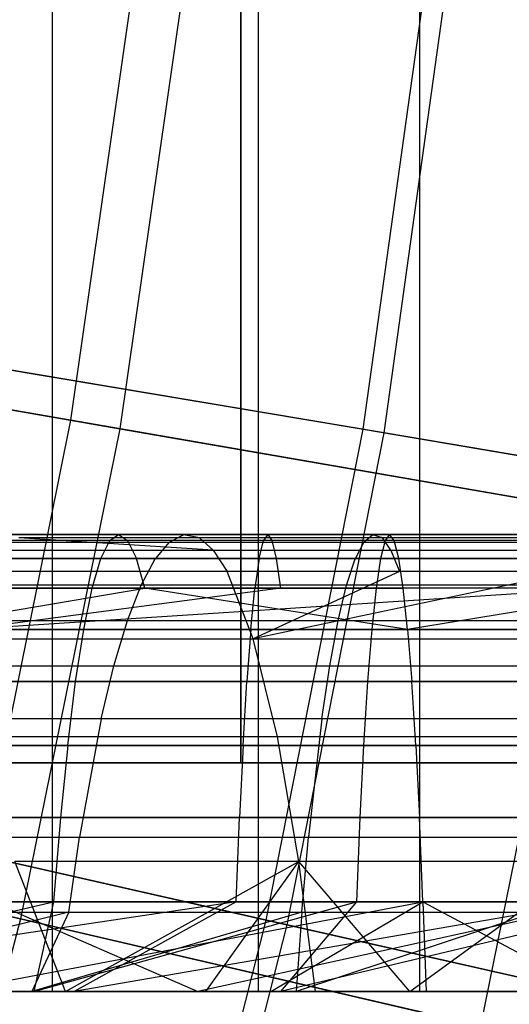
# Model space of a CAD drawing. Extents: x 0.1 to 12.1, y -6 to 6.
# Tile 278 of 334: x 9.793 to 10.008, y -0.906 to -0.475. Entities that reach past the tile are written whole.
import ezdxf

# ---------------------------------------------------------------- set-up
doc = ezdxf.new("R2010")
doc.units = 0
doc.header["$LTSCALE"] = 2.54
doc.layers.get('0').update_dxf_attribs({"linetype": 'CONTINUOUS'})

# ---------------------------------------------------------------- blocks, each defined once
blk = doc.blocks.new('DROPS_COLOR_B-11195_STL')
at = {"color": 0}
for p, q in [((9.8078, -0.9, 45.33241), (9.8078, 0.9, 45.33241)), ((9.8078, -0.9, 45.33241), (9.8078, 0.9, 45.33241)), ((9.8078, -0.9, 42.53669), (9.8078, 0.9, 42.53669)), ((9.8078, -0.9, 42.53669), (9.8078, 0.9, 42.53669)), ((9.89797, -0.9, 45.06148), (9.89797, 0.9, 45.06148)), ((9.89797, -0.9, 45.06148), (9.89797, 0.9, 45.06148)), ((9.89797, -0.9, 42.80762), (9.89797, 0.9, 42.80762)), ((9.89797, -0.9, 42.80762), (9.89797, 0.9, 42.80762)), ((9.96859, -0.9, 44.78481), (9.96859, 0.9, 44.78481)), ((9.96859, -0.9, 44.78481), (9.96859, 0.9, 44.78481)), ((9.96859, -0.9, 43.08429), (9.96859, 0.9, 43.08429)), ((9.96859, -0.9, 43.08429), (9.96859, 0.9, 43.08429)), ((9.89022, 0, 18.73367), (9.89022, -0.8, 18.73367)), ((9.89022, 0, 18.73367), (9.89022, -0.8, 18.73367)), ((9.89022, -0.8, 35.16154), (9.89022, 0, 35.16154)), ((9.89022, -0.8, 35.16154), (9.89022, 0, 35.16154)), ((9.84661, -0.43447, 3.44296), (9.81563, -0.64994, 3.44296)), ((9.84661, -0.43447, 3.44296), (9.81563, -0.64994, 3.44296)), ((9.8684, -0.43697, 11.92247), (9.83724, -0.65368, 11.92247)), ((9.8684, -0.43697, 11.92247), (9.83724, -0.65368, 11.92247)), ((9.81563, -0.64994, 3.44296), (9.578, -0.60881, 3.2233)), ((9.81563, -0.64994, 3.44296), (9.578, -0.60881, 3.2233)), ((9.60073, -0.61275, 12.14337), (9.83724, -0.65368, 11.92247)), ((9.60073, -0.61275, 12.14337), (9.83724, -0.65368, 11.92247)), ((9.81563, -0.64994, 3.44296), (9.7724, -0.86328, 3.44296)), ((9.81563, -0.64994, 3.44296), (9.7724, -0.86328, 3.44296)), ((10.04093, -0.68893, 3.67561), (9.81563, -0.64994, 3.44296)), ((10.04093, -0.68893, 3.67561), (9.81563, -0.64994, 3.44296)), ((9.83724, -0.65368, 11.92247), (9.79376, -0.86825, 11.92247)), ((9.83724, -0.65368, 11.92247), (9.79376, -0.86825, 11.92247)), ((9.83724, -0.65368, 11.92247), (10.06136, -0.69246, 11.68863)), ((9.83724, -0.65368, 11.92247), (10.06136, -0.69246, 11.68863)), ((10.04093, -0.68893, 3.67561), (9.99511, -0.91507, 3.67561)), ((10.04093, -0.68893, 3.67561), (9.99511, -0.91507, 3.67561)), ((9.8328, -0.70263, 56.03671), (9.71251, -0.70263, 56.02622)), ((9.8328, -0.70263, 56.03671), (9.71251, -0.70263, 56.02622)), ((9.8367, -0.70001, 55.98086), (9.7183, -0.70001, 55.97054)), ((9.8367, -0.70001, 55.98086), (9.7183, -0.70001, 55.97054)), ((9.84059, -0.70263, 55.92501), (9.7241, -0.70263, 55.91485)), ((9.84059, -0.70263, 55.92501), (9.7241, -0.70263, 55.91485)), ((9.90008, -0.70263, 57.84246), (9.75287, -0.70263, 57.83549)), ((9.90008, -0.70263, 57.84246), (9.75287, -0.70263, 57.83549)), ((9.75629, -0.70001, 57.77961), (9.90197, -0.70001, 57.7865)), ((9.75629, -0.70001, 57.77961), (9.90197, -0.70001, 57.7865)), ((9.90385, -0.70263, 57.73054), (9.75971, -0.70263, 57.72372)), ((9.90385, -0.70263, 57.73054), (9.75971, -0.70263, 57.72372)), ((9.86505, -0.70017, 54.18991), (9.78336, -0.70017, 54.17751)), ((9.86505, -0.70017, 54.18991), (9.78336, -0.70017, 54.17751)), ((9.87817, -0.70687, 54.0863), (9.79304, -0.70147, 54.12252)), ((9.87817, -0.70687, 54.0863), (9.79304, -0.70147, 54.12252)), ((9.87206, -0.70147, 54.13452), (9.79304, -0.70147, 54.12252)), ((9.87206, -0.70147, 54.13452), (9.79304, -0.70147, 54.12252)), ((9.82892, -0.7105, 56.09232), (9.8328, -0.70263, 56.03671)), ((9.82892, -0.7105, 56.09232), (9.8328, -0.70263, 56.03671)), ((9.8328, -0.70263, 56.03671), (9.8367, -0.70001, 55.98086)), ((9.8328, -0.70263, 56.03671), (9.8367, -0.70001, 55.98086)), ((9.95337, -0.70263, 56.04312), (9.8328, -0.70263, 56.03671)), ((9.95337, -0.70263, 56.04312), (9.8328, -0.70263, 56.03671)), ((9.95537, -0.70001, 55.98717), (9.8367, -0.70001, 55.98086)), ((9.95537, -0.70001, 55.98717), (9.8367, -0.70001, 55.98086)), ((9.8367, -0.70001, 55.98086), (9.84059, -0.70263, 55.92501)), ((9.8367, -0.70001, 55.98086), (9.84059, -0.70263, 55.92501)), ((9.95737, -0.70263, 55.93122), (9.84059, -0.70263, 55.92501)), ((9.84059, -0.70263, 55.92501), (9.84447, -0.7105, 55.8694)), ((9.95737, -0.70263, 55.93122), (9.84059, -0.70263, 55.92501)), ((9.84059, -0.70263, 55.92501), (9.84447, -0.7105, 55.8694)), ((9.85882, -0.70338, 54.23911), (9.86505, -0.70017, 54.18991)), ((9.85882, -0.70338, 54.23911), (9.86505, -0.70017, 54.18991)), ((9.87206, -0.70147, 54.13452), (9.86505, -0.70017, 54.18991)), ((9.87206, -0.70147, 54.13452), (9.86505, -0.70017, 54.18991)), ((9.94785, -0.70017, 54.19836), (9.86505, -0.70017, 54.18991)), ((9.94785, -0.70017, 54.19836), (9.86505, -0.70017, 54.18991)), ((9.87817, -0.70687, 54.0863), (9.87206, -0.70147, 54.13452)), ((9.95217, -0.70147, 54.14269), (9.87206, -0.70147, 54.13452)), ((9.87817, -0.70687, 54.0863), (9.87206, -0.70147, 54.13452)), ((9.95217, -0.70147, 54.14269), (9.87206, -0.70147, 54.13452)), ((9.89821, -0.7105, 57.89817), (9.90008, -0.70263, 57.84246)), ((9.89821, -0.7105, 57.89817), (9.90008, -0.70263, 57.84246)), ((9.90197, -0.70001, 57.7865), (9.90008, -0.70263, 57.84246)), ((9.90197, -0.70001, 57.7865), (9.90008, -0.70263, 57.84246)), ((10.04743, -0.70263, 57.84535), (9.90008, -0.70263, 57.84246)), ((10.04743, -0.70263, 57.84535), (9.90008, -0.70263, 57.84246)), ((9.90197, -0.70001, 57.7865), (10.04777, -0.70001, 57.78936)), ((9.90197, -0.70001, 57.7865), (10.04777, -0.70001, 57.78936)), ((9.90197, -0.70001, 57.7865), (9.90385, -0.70263, 57.73054)), ((9.90197, -0.70001, 57.7865), (9.90385, -0.70263, 57.73054)), ((10.04812, -0.70263, 57.73337), (9.90385, -0.70263, 57.73054)), ((9.90385, -0.70263, 57.73054), (9.90573, -0.7105, 57.67483)), ((9.90385, -0.70263, 57.73054), (9.90573, -0.7105, 57.67483)), ((10.04812, -0.70263, 57.73337), (9.90385, -0.70263, 57.73054)), ((9.94402, -0.70338, 54.24781), (9.94785, -0.70017, 54.19836)), ((9.94402, -0.70338, 54.24781), (9.94785, -0.70017, 54.19836)), ((9.95217, -0.70147, 54.14269), (9.94785, -0.70017, 54.19836)), ((9.95217, -0.70147, 54.14269), (9.94785, -0.70017, 54.19836)), ((10.03097, -0.70017, 54.20272), (9.94785, -0.70017, 54.19836)), ((10.03097, -0.70017, 54.20272), (9.94785, -0.70017, 54.19836)), ((9.95337, -0.70263, 56.04312), (9.95138, -0.7105, 56.09883)), ((9.95337, -0.70263, 56.04312), (9.95138, -0.7105, 56.09883)), ((9.95592, -0.70687, 54.09424), (9.95217, -0.70147, 54.14269)), ((10.03257, -0.70147, 54.14691), (9.95217, -0.70147, 54.14269)), ((9.95592, -0.70687, 54.09424), (9.95217, -0.70147, 54.14269)), ((10.03257, -0.70147, 54.14691), (9.95217, -0.70147, 54.14269)), ((9.95537, -0.70001, 55.98717), (9.95337, -0.70263, 56.04312)), ((9.95537, -0.70001, 55.98717), (9.95337, -0.70263, 56.04312)), ((10.0739, -0.70263, 56.04544), (9.95337, -0.70263, 56.04312)), ((10.0739, -0.70263, 56.04544), (9.95337, -0.70263, 56.04312)), ((9.95737, -0.70263, 55.93122), (9.95537, -0.70001, 55.98717)), ((10.074, -0.70001, 55.98945), (9.95537, -0.70001, 55.98717)), ((9.95737, -0.70263, 55.93122), (9.95537, -0.70001, 55.98717)), ((10.074, -0.70001, 55.98945), (9.95537, -0.70001, 55.98717)), ((9.95936, -0.7105, 55.87551), (9.95737, -0.70263, 55.93122)), ((10.0741, -0.70263, 55.93347), (9.95737, -0.70263, 55.93122)), ((9.95936, -0.7105, 55.87551), (9.95737, -0.70263, 55.93122)), ((10.0741, -0.70263, 55.93347), (9.95737, -0.70263, 55.93122)), ((9.7254, -0.70687, 54.0593), (9.87817, -0.70687, 54.0863)), ((9.7254, -0.70687, 54.0593), (9.87817, -0.70687, 54.0863)), ((9.77477, -0.70338, 54.22635), (9.85882, -0.70338, 54.23911)), ((9.77477, -0.70338, 54.22635), (9.85882, -0.70338, 54.23911)), ((9.85882, -0.70338, 54.23911), (9.85267, -0.71065, 54.28766)), ((9.85882, -0.70338, 54.23911), (9.85267, -0.71065, 54.28766)), ((9.85882, -0.70338, 54.23911), (9.94402, -0.70338, 54.24781)), ((9.85882, -0.70338, 54.23911), (9.94402, -0.70338, 54.24781)), ((9.87817, -0.70687, 54.0863), (9.95592, -0.70687, 54.09424)), ((9.87817, -0.70687, 54.0863), (9.95592, -0.70687, 54.09424)), ((9.87817, -0.70687, 54.0863), (9.88416, -0.71613, 54.03898)), ((9.87817, -0.70687, 54.0863), (9.88416, -0.71613, 54.03898)), ((9.94402, -0.70338, 54.24781), (9.94024, -0.71065, 54.2966)), ((9.94402, -0.70338, 54.24781), (9.94024, -0.71065, 54.2966)), ((9.94402, -0.70338, 54.24781), (10.02954, -0.70338, 54.25229)), ((9.94402, -0.70338, 54.24781), (10.02954, -0.70338, 54.25229)), ((9.95592, -0.70687, 54.09424), (10.03397, -0.70687, 54.09833)), ((9.95592, -0.70687, 54.09424), (10.03397, -0.70687, 54.09833)), ((9.95592, -0.70687, 54.09424), (9.95961, -0.71613, 54.04667)), ((9.95592, -0.70687, 54.09424), (9.95961, -0.71613, 54.04667)), ((9.82892, -0.7105, 56.09232), (9.70675, -0.7105, 56.08167)), ((9.82892, -0.7105, 56.09232), (9.70675, -0.7105, 56.08167)), ((9.72986, -0.7105, 55.85941), (9.84447, -0.7105, 55.8694)), ((9.72986, -0.7105, 55.85941), (9.84447, -0.7105, 55.8694)), ((9.74946, -0.7105, 57.89113), (9.89821, -0.7105, 57.89817)), ((9.74946, -0.7105, 57.89113), (9.89821, -0.7105, 57.89817)), ((9.76312, -0.7105, 57.66808), (9.90573, -0.7105, 57.67483)), ((9.76312, -0.7105, 57.66808), (9.90573, -0.7105, 57.67483)), ((9.85267, -0.71065, 54.28766), (9.76629, -0.71065, 54.27455)), ((9.85267, -0.71065, 54.28766), (9.76629, -0.71065, 54.27455)), ((9.82514, -0.72343, 56.14647), (9.82892, -0.7105, 56.09232)), ((9.82514, -0.72343, 56.14647), (9.82892, -0.7105, 56.09232)), ((9.95138, -0.7105, 56.09883), (9.82892, -0.7105, 56.09232)), ((9.95138, -0.7105, 56.09883), (9.82892, -0.7105, 56.09232)), ((9.84825, -0.72343, 55.81525), (9.84447, -0.7105, 55.8694)), ((9.95936, -0.7105, 55.87551), (9.84447, -0.7105, 55.8694)), ((9.95936, -0.7105, 55.87551), (9.84447, -0.7105, 55.8694)), ((9.84825, -0.72343, 55.81525), (9.84447, -0.7105, 55.8694)), ((9.84651, -0.72218, 54.33636), (9.85267, -0.71065, 54.28766)), ((9.84651, -0.72218, 54.33636), (9.85267, -0.71065, 54.28766)), ((9.94024, -0.71065, 54.2966), (9.85267, -0.71065, 54.28766)), ((9.94024, -0.71065, 54.2966), (9.85267, -0.71065, 54.28766)), ((9.89821, -0.7105, 57.89817), (9.89638, -0.72343, 57.95242)), ((9.89821, -0.7105, 57.89817), (9.89638, -0.72343, 57.95242)), ((9.89821, -0.7105, 57.89817), (10.04709, -0.7105, 57.90109)), ((9.89821, -0.7105, 57.89817), (10.04709, -0.7105, 57.90109)), ((9.90573, -0.7105, 57.67483), (10.04846, -0.7105, 57.67763)), ((9.90573, -0.7105, 57.67483), (10.04846, -0.7105, 57.67763)), ((9.90573, -0.7105, 57.67483), (9.90755, -0.72343, 57.62057)), ((9.90573, -0.7105, 57.67483), (9.90755, -0.72343, 57.62057)), ((9.93644, -0.72218, 54.34553), (9.94024, -0.71065, 54.2966)), ((9.93644, -0.72218, 54.34553), (9.94024, -0.71065, 54.2966)), ((10.02813, -0.71065, 54.30121), (9.94024, -0.71065, 54.2966)), ((10.02813, -0.71065, 54.30121), (9.94024, -0.71065, 54.2966)), ((9.95138, -0.7105, 56.09883), (9.94944, -0.72343, 56.15308)), ((9.95138, -0.7105, 56.09883), (9.94944, -0.72343, 56.15308)), ((10.0738, -0.7105, 56.10118), (9.95138, -0.7105, 56.09883)), ((10.0738, -0.7105, 56.10118), (9.95138, -0.7105, 56.09883)), ((9.9613, -0.72343, 55.82126), (9.95936, -0.7105, 55.87551)), ((10.0742, -0.7105, 55.87772), (9.95936, -0.7105, 55.87551)), ((9.9613, -0.72343, 55.82126), (9.95936, -0.7105, 55.87551)), ((10.0742, -0.7105, 55.87772), (9.95936, -0.7105, 55.87551)), ((9.88416, -0.71613, 54.03898), (9.73592, -0.71613, 54.01277)), ((9.88416, -0.71613, 54.03898), (9.73592, -0.71613, 54.01277)), ((9.89563, -0.74563, 53.94837), (9.88416, -0.71613, 54.03898)), ((9.95961, -0.71613, 54.04667), (9.88416, -0.71613, 54.03898)), ((9.89563, -0.74563, 53.94837), (9.88416, -0.71613, 54.03898)), ((9.95961, -0.71613, 54.04667), (9.88416, -0.71613, 54.03898)), ((10.03535, -0.71613, 54.05065), (9.89563, -0.74563, 53.94837)), ((10.03535, -0.71613, 54.05065), (9.89563, -0.74563, 53.94837)), ((9.95961, -0.71613, 54.04667), (9.89563, -0.74563, 53.94837)), ((9.95961, -0.71613, 54.04667), (9.89563, -0.74563, 53.94837)), ((10.03535, -0.71613, 54.05065), (9.95961, -0.71613, 54.04667)), ((10.03535, -0.71613, 54.05065), (9.95961, -0.71613, 54.04667)), ((9.82514, -0.72343, 56.14647), (9.70113, -0.72343, 56.13566)), ((9.82514, -0.72343, 56.14647), (9.70113, -0.72343, 56.13566)), ((9.73548, -0.72343, 55.80542), (9.84825, -0.72343, 55.81525)), ((9.73548, -0.72343, 55.80542), (9.84825, -0.72343, 55.81525)), ((9.74101, -0.74162, 55.75217), (9.84825, -0.72343, 55.81525)), ((9.74101, -0.74162, 55.75217), (9.84825, -0.72343, 55.81525)), ((9.89638, -0.72343, 57.95242), (9.74614, -0.72343, 57.94532)), ((9.89638, -0.72343, 57.95242), (9.74614, -0.72343, 57.94532)), ((9.84651, -0.72218, 54.33636), (9.75779, -0.72218, 54.32288)), ((9.84651, -0.72218, 54.33636), (9.75779, -0.72218, 54.32288)), ((9.90755, -0.72343, 57.62057), (9.76644, -0.72343, 57.6139)), ((9.90755, -0.72343, 57.62057), (9.76644, -0.72343, 57.6139)), ((10.04879, -0.72343, 57.62335), (9.76971, -0.74162, 57.56046)), ((10.04879, -0.72343, 57.62335), (9.76971, -0.74162, 57.56046)), ((9.90755, -0.72343, 57.62057), (9.76971, -0.74162, 57.56046)), ((9.90755, -0.72343, 57.62057), (9.76971, -0.74162, 57.56046)), ((9.82141, -0.74162, 56.19988), (9.82514, -0.72343, 56.14647)), ((9.82141, -0.74162, 56.19988), (9.82514, -0.72343, 56.14647)), ((9.94944, -0.72343, 56.15308), (9.82514, -0.72343, 56.14647)), ((9.94944, -0.72343, 56.15308), (9.82514, -0.72343, 56.14647)), ((9.84056, -0.73758, 54.38338), (9.84651, -0.72218, 54.33636)), ((9.84056, -0.73758, 54.38338), (9.84651, -0.72218, 54.33636)), ((9.93644, -0.72218, 54.34553), (9.84651, -0.72218, 54.33636)), ((9.93644, -0.72218, 54.34553), (9.84651, -0.72218, 54.33636)), ((9.84825, -0.72343, 55.81525), (9.9613, -0.72343, 55.82126)), ((9.96321, -0.74162, 55.76776), (9.84825, -0.72343, 55.81525)), ((9.96321, -0.74162, 55.76776), (9.84825, -0.72343, 55.81525)), ((9.84825, -0.72343, 55.81525), (9.9613, -0.72343, 55.82126)), ((9.89458, -0.74162, 58.00593), (9.89638, -0.72343, 57.95242)), ((9.89458, -0.74162, 58.00593), (9.89638, -0.72343, 57.95242)), ((10.04675, -0.72343, 57.95538), (9.89638, -0.72343, 57.95242)), ((10.04675, -0.72343, 57.95538), (9.89638, -0.72343, 57.95242)), ((10.04879, -0.72343, 57.62335), (9.90755, -0.72343, 57.62057)), ((10.04879, -0.72343, 57.62335), (9.90755, -0.72343, 57.62057)), ((9.93278, -0.73758, 54.39279), (9.93644, -0.72218, 54.34553)), ((9.93278, -0.73758, 54.39279), (9.93644, -0.72218, 54.34553)), ((10.02672, -0.72218, 54.35027), (9.93644, -0.72218, 54.34553)), ((10.02672, -0.72218, 54.35027), (9.93644, -0.72218, 54.34553)), ((9.94944, -0.72343, 56.15308), (9.94753, -0.74162, 56.20659)), ((9.94944, -0.72343, 56.15308), (9.94753, -0.74162, 56.20659)), ((10.0737, -0.72343, 56.15547), (9.94944, -0.72343, 56.15308)), ((10.0737, -0.72343, 56.15547), (9.94944, -0.72343, 56.15308)), ((9.96321, -0.74162, 55.76776), (9.9613, -0.72343, 55.82126)), ((9.96321, -0.74162, 55.76776), (9.9613, -0.72343, 55.82126)), ((10.0743, -0.72343, 55.82344), (9.9613, -0.72343, 55.82126)), ((10.0743, -0.72343, 55.82344), (9.9613, -0.72343, 55.82126)), ((10.0743, -0.72343, 55.82344), (9.96321, -0.74162, 55.76776)), ((10.0743, -0.72343, 55.82344), (9.96321, -0.74162, 55.76776)), ((9.74958, -0.73758, 54.36956), (9.84056, -0.73758, 54.38338)), ((9.74958, -0.73758, 54.36956), (9.84056, -0.73758, 54.38338)), ((9.83464, -0.7574, 54.43011), (9.84056, -0.73758, 54.38338)), ((9.83464, -0.7574, 54.43011), (9.84056, -0.73758, 54.38338)), ((9.84056, -0.73758, 54.38338), (9.93278, -0.73758, 54.39279)), ((9.84056, -0.73758, 54.38338), (9.93278, -0.73758, 54.39279)), ((9.92914, -0.7574, 54.43975), (9.93278, -0.73758, 54.39279)), ((9.92914, -0.7574, 54.43975), (9.93278, -0.73758, 54.39279)), ((9.93278, -0.73758, 54.39279), (10.02535, -0.73758, 54.39765)), ((9.93278, -0.73758, 54.39279), (10.02535, -0.73758, 54.39765)), ((9.82141, -0.74162, 56.19988), (9.69559, -0.74162, 56.1889)), ((9.82141, -0.74162, 56.19988), (9.69559, -0.74162, 56.1889)), ((9.96321, -0.74162, 55.76776), (9.74101, -0.74162, 55.75217)), ((9.96321, -0.74162, 55.76776), (9.74101, -0.74162, 55.75217)), ((9.74287, -0.74162, 57.99875), (9.89458, -0.74162, 58.00593)), ((9.74287, -0.74162, 57.99875), (9.89458, -0.74162, 58.00593)), ((9.75606, -0.74563, 53.92371), (9.89563, -0.74563, 53.94837)), ((9.75606, -0.74563, 53.92371), (9.89563, -0.74563, 53.94837)), ((9.76971, -0.74162, 57.56046), (10.04912, -0.74162, 57.56981)), ((9.76971, -0.74162, 57.56046), (10.04912, -0.74162, 57.56981)), ((9.81789, -0.76432, 56.25046), (9.82141, -0.74162, 56.19988)), ((9.81789, -0.76432, 56.25046), (9.82141, -0.74162, 56.19988)), ((9.94753, -0.74162, 56.20659), (9.82141, -0.74162, 56.19988)), ((9.94753, -0.74162, 56.20659), (9.82141, -0.74162, 56.19988)), ((9.89458, -0.74162, 58.00593), (9.89287, -0.76432, 58.05661)), ((9.89458, -0.74162, 58.00593), (9.89287, -0.76432, 58.05661)), ((9.89458, -0.74162, 58.00593), (10.04643, -0.74162, 58.00892)), ((9.89458, -0.74162, 58.00593), (10.04643, -0.74162, 58.00892)), ((9.89563, -0.74563, 53.94837), (10.03798, -0.74563, 53.95936)), ((9.9062, -0.78852, 53.86488), (9.89563, -0.74563, 53.94837)), ((9.9062, -0.78852, 53.86488), (9.89563, -0.74563, 53.94837)), ((9.89563, -0.74563, 53.94837), (10.03798, -0.74563, 53.95936)), ((9.94753, -0.74162, 56.20659), (9.94572, -0.76432, 56.25726)), ((9.94753, -0.74162, 56.20659), (9.94572, -0.76432, 56.25726)), ((10.07361, -0.74162, 56.20901), (9.94753, -0.74162, 56.20659)), ((10.07361, -0.74162, 56.20901), (9.94753, -0.74162, 56.20659)), ((10.1856, -0.74162, 55.76826), (9.96321, -0.74162, 55.76776)), ((9.96321, -0.74162, 55.76776), (9.96502, -0.76432, 55.71709)), ((9.96321, -0.74162, 55.76776), (9.96502, -0.76432, 55.71709)), ((10.1856, -0.74162, 55.76826), (9.96321, -0.74162, 55.76776)), ((9.74142, -0.7574, 54.41595), (9.83464, -0.7574, 54.43011)), ((9.74142, -0.7574, 54.41595), (9.83464, -0.7574, 54.43011)), ((9.82906, -0.78068, 54.47417), (9.83464, -0.7574, 54.43011)), ((9.82906, -0.78068, 54.47417), (9.83464, -0.7574, 54.43011)), ((9.83464, -0.7574, 54.43011), (9.92914, -0.7574, 54.43975)), ((9.83464, -0.7574, 54.43011), (9.92914, -0.7574, 54.43975)), ((9.92571, -0.78068, 54.48403), (9.92914, -0.7574, 54.43975)), ((9.92571, -0.78068, 54.48403), (9.92914, -0.7574, 54.43975)), ((9.92914, -0.7574, 54.43975), (10.02399, -0.7574, 54.44473)), ((9.92914, -0.7574, 54.43975), (10.02399, -0.7574, 54.44473)), ((9.81789, -0.76432, 56.25046), (9.69035, -0.76432, 56.23934)), ((9.81789, -0.76432, 56.25046), (9.69035, -0.76432, 56.23934)), ((9.89287, -0.76432, 58.05661), (9.73977, -0.76432, 58.04937)), ((9.89287, -0.76432, 58.05661), (9.73977, -0.76432, 58.04937)), ((9.74626, -0.76432, 55.70174), (9.96502, -0.76432, 55.71709)), ((9.74626, -0.76432, 55.70174), (9.96502, -0.76432, 55.71709)), ((10.04943, -0.76432, 57.5191), (9.77281, -0.76432, 57.50985)), ((10.04943, -0.76432, 57.5191), (9.77281, -0.76432, 57.50985)), ((9.81444, -0.79228, 56.29978), (9.81789, -0.76432, 56.25046)), ((9.81444, -0.79228, 56.29978), (9.81789, -0.76432, 56.25046)), ((9.94572, -0.76432, 56.25726), (9.81789, -0.76432, 56.25046)), ((9.94572, -0.76432, 56.25726), (9.81789, -0.76432, 56.25046)), ((9.89121, -0.79228, 58.10603), (9.89287, -0.76432, 58.05661)), ((9.89121, -0.79228, 58.10603), (9.89287, -0.76432, 58.05661)), ((10.04611, -0.76432, 58.05962), (9.89287, -0.76432, 58.05661)), ((10.04611, -0.76432, 58.05962), (9.89287, -0.76432, 58.05661)), ((9.94572, -0.76432, 56.25726), (9.94396, -0.79228, 56.30667)), ((9.94572, -0.76432, 56.25726), (9.94396, -0.79228, 56.30667)), ((10.07351, -0.76432, 56.25972), (9.94572, -0.76432, 56.25726)), ((10.07351, -0.76432, 56.25972), (9.94572, -0.76432, 56.25726)), ((9.96502, -0.76432, 55.71709), (10.18397, -0.76432, 55.71758)), ((9.96678, -0.79228, 55.66767), (9.96502, -0.76432, 55.71709)), ((9.96502, -0.76432, 55.71709), (10.18397, -0.76432, 55.71758)), ((9.96678, -0.79228, 55.66767), (9.96502, -0.76432, 55.71709)), ((9.82906, -0.78068, 54.47417), (9.73372, -0.78068, 54.45969)), ((9.82906, -0.78068, 54.47417), (9.73372, -0.78068, 54.45969)), ((9.82906, -0.78068, 54.47417), (9.81958, -0.83242, 54.54905)), ((9.82906, -0.78068, 54.47417), (9.81958, -0.83242, 54.54905)), ((9.92571, -0.78068, 54.48403), (9.82906, -0.78068, 54.47417)), ((9.92571, -0.78068, 54.48403), (9.82906, -0.78068, 54.47417)), ((9.92571, -0.78068, 54.48403), (9.91987, -0.83242, 54.55929)), ((9.92571, -0.78068, 54.48403), (9.91987, -0.83242, 54.55929)), ((10.02271, -0.78068, 54.48912), (9.92571, -0.78068, 54.48403)), ((10.02271, -0.78068, 54.48912), (9.92571, -0.78068, 54.48403)), ((9.9062, -0.78852, 53.86488), (9.77462, -0.78852, 53.84163)), ((9.9062, -0.78852, 53.86488), (9.77462, -0.78852, 53.84163)), ((9.91565, -0.84312, 53.79022), (9.9062, -0.78852, 53.86488)), ((9.91565, -0.84312, 53.79022), (9.9062, -0.78852, 53.86488)), ((10.0404, -0.78852, 53.87524), (9.9062, -0.78852, 53.86488)), ((10.0404, -0.78852, 53.87524), (9.9062, -0.78852, 53.86488)), ((9.81444, -0.79228, 56.29978), (9.68523, -0.79228, 56.28852)), ((9.81444, -0.79228, 56.29978), (9.68523, -0.79228, 56.28852)), ((9.73674, -0.79228, 58.09872), (9.89121, -0.79228, 58.10603)), ((9.73674, -0.79228, 58.09872), (9.89121, -0.79228, 58.10603)), ((9.96678, -0.79228, 55.66767), (9.75137, -0.79228, 55.65256)), ((9.96678, -0.79228, 55.66767), (9.75137, -0.79228, 55.65256)), ((9.77584, -0.79228, 57.46049), (10.04974, -0.79228, 57.46966)), ((9.77584, -0.79228, 57.46049), (10.04974, -0.79228, 57.46966)), ((9.81444, -0.79228, 56.29978), (9.81128, -0.82387, 56.34505)), ((9.81444, -0.79228, 56.29978), (9.81128, -0.82387, 56.34505)), ((9.81444, -0.79228, 56.29978), (9.94396, -0.79228, 56.30667)), ((9.81444, -0.79228, 56.29978), (9.94396, -0.79228, 56.30667)), ((9.89121, -0.79228, 58.10603), (9.88968, -0.82387, 58.15139)), ((9.89121, -0.79228, 58.10603), (9.88968, -0.82387, 58.15139)), ((9.89121, -0.79228, 58.10603), (10.04581, -0.79228, 58.10906)), ((9.89121, -0.79228, 58.10603), (10.04581, -0.79228, 58.10906)), ((9.94396, -0.79228, 56.30667), (9.94234, -0.82387, 56.35203)), ((9.94396, -0.79228, 56.30667), (9.94234, -0.82387, 56.35203)), ((10.07343, -0.79228, 56.30916), (9.94396, -0.79228, 56.30667)), ((10.07343, -0.79228, 56.30916), (9.94396, -0.79228, 56.30667)), ((10.18238, -0.79228, 55.66816), (9.96678, -0.79228, 55.66767)), ((9.96678, -0.79228, 55.66767), (9.9684, -0.82387, 55.62232)), ((9.96678, -0.79228, 55.66767), (9.9684, -0.82387, 55.62232)), ((10.18238, -0.79228, 55.66816), (9.96678, -0.79228, 55.66767)), ((9.89022, -0.8, 18.73367), (9.59553, -0.8, 18.41207)), ((9.59553, -0.8, 35.48314), (9.89022, -0.8, 35.16154)), ((9.89022, -0.8, 18.73367), (9.59553, -0.8, 18.41207)), ((9.59553, -0.8, 35.48314), (9.89022, -0.8, 35.16154)), ((10.15576, -0.8, 19.07972), (9.89022, -0.8, 18.73367)), ((9.89022, -0.8, 35.16154), (10.15576, -0.8, 34.81549)), ((10.15576, -0.8, 19.07972), (9.89022, -0.8, 18.73367)), ((9.89022, -0.8, 35.16154), (10.15576, -0.8, 34.81549)), ((9.55998, -0.81388, 12.14337), (9.79376, -0.86825, 11.92247)), ((9.55998, -0.81388, 12.14337), (9.79376, -0.86825, 11.92247)), ((9.68054, -0.82387, 56.33365), (9.81128, -0.82387, 56.34505)), ((9.68054, -0.82387, 56.33365), (9.81128, -0.82387, 56.34505)), ((9.88968, -0.82387, 58.15139), (9.73397, -0.82387, 58.14402)), ((9.88968, -0.82387, 58.15139), (9.73397, -0.82387, 58.14402)), ((9.75607, -0.82387, 55.60742), (9.9684, -0.82387, 55.62232)), ((9.75607, -0.82387, 55.60742), (9.9684, -0.82387, 55.62232)), ((10.05002, -0.82387, 57.42427), (9.77861, -0.82387, 57.41519)), ((10.05002, -0.82387, 57.42427), (9.77861, -0.82387, 57.41519)), ((9.81128, -0.82387, 56.34505), (9.80825, -0.86072, 56.38854)), ((9.81128, -0.82387, 56.34505), (9.80825, -0.86072, 56.38854)), ((9.81128, -0.82387, 56.34505), (9.94234, -0.82387, 56.35203)), ((9.81128, -0.82387, 56.34505), (9.94234, -0.82387, 56.35203)), ((9.88821, -0.86072, 58.19495), (9.88968, -0.82387, 58.15139)), ((9.88821, -0.86072, 58.19495), (9.88968, -0.82387, 58.15139)), ((10.04553, -0.82387, 58.15445), (9.88968, -0.82387, 58.15139)), ((10.04553, -0.82387, 58.15445), (9.88968, -0.82387, 58.15139)), ((9.94234, -0.82387, 56.35203), (9.94078, -0.86072, 56.39559)), ((9.94234, -0.82387, 56.35203), (9.94078, -0.86072, 56.39559)), ((10.07334, -0.82387, 56.35455), (9.94234, -0.82387, 56.35203)), ((10.07334, -0.82387, 56.35455), (9.94234, -0.82387, 56.35203)), ((9.9684, -0.82387, 55.62232), (10.18093, -0.82387, 55.6228)), ((9.96996, -0.86072, 55.57875), (9.9684, -0.82387, 55.62232)), ((9.9684, -0.82387, 55.62232), (10.18093, -0.82387, 55.6228)), ((9.96996, -0.86072, 55.57875), (9.9684, -0.82387, 55.62232)), ((9.72064, -0.83242, 54.53403), (9.81958, -0.83242, 54.54905)), ((9.72064, -0.83242, 54.53403), (9.81958, -0.83242, 54.54905)), ((9.81486, -0.86531, 54.58634), (9.81958, -0.83242, 54.54905)), ((9.81486, -0.86531, 54.58634), (9.81958, -0.83242, 54.54905)), ((9.81958, -0.83242, 54.54905), (9.91987, -0.83242, 54.55929)), ((9.81958, -0.83242, 54.54905), (9.91987, -0.83242, 54.55929)), ((9.91697, -0.86531, 54.59676), (9.91987, -0.83242, 54.55929)), ((9.91697, -0.86531, 54.59676), (9.91987, -0.83242, 54.55929)), ((9.91987, -0.83242, 54.55929), (10.02054, -0.83242, 54.56458)), ((9.91987, -0.83242, 54.55929), (10.02054, -0.83242, 54.56458)), ((9.81352, -0.90001, 53.71348), (9.79121, -0.84312, 53.76823)), ((9.81352, -0.90001, 53.71348), (9.79121, -0.84312, 53.76823)), ((9.91565, -0.84312, 53.79022), (9.79121, -0.84312, 53.76823)), ((9.91565, -0.84312, 53.79022), (9.79121, -0.84312, 53.76823)), ((9.81352, -0.90001, 53.71348), (9.91565, -0.84312, 53.79022)), ((9.81352, -0.90001, 53.71348), (9.91565, -0.84312, 53.79022)), ((9.87487, -0.90001, 53.72531), (9.91565, -0.84312, 53.79022)), ((9.87487, -0.90001, 53.72531), (9.91565, -0.84312, 53.79022)), ((9.92297, -0.90001, 53.73238), (9.91565, -0.84312, 53.79022)), ((9.92297, -0.90001, 53.73238), (9.91565, -0.84312, 53.79022)), ((9.96416, -0.90001, 53.73691), (9.91565, -0.84312, 53.79022)), ((9.96416, -0.90001, 53.73691), (9.91565, -0.84312, 53.79022)), ((10.04257, -0.84312, 53.80002), (9.91565, -0.84312, 53.79022)), ((10.04257, -0.84312, 53.80002), (9.91565, -0.84312, 53.79022)), ((9.96416, -0.90001, 53.73691), (10.04257, -0.84312, 53.80002)), ((9.96416, -0.90001, 53.73691), (10.04257, -0.84312, 53.80002)), ((9.88821, -0.86072, 58.19495), (9.62704, -0.90001, 58.21883)), ((9.88821, -0.86072, 58.19495), (9.62704, -0.90001, 58.21883)), ((9.63987, -0.90001, 56.41184), (9.80825, -0.86072, 56.38854)), ((9.63987, -0.90001, 56.41184), (9.80825, -0.86072, 56.38854)), ((9.67603, -0.86072, 56.37701), (9.80825, -0.86072, 56.38854)), ((9.67603, -0.86072, 56.37701), (9.80825, -0.86072, 56.38854)), ((9.73131, -0.86072, 58.18754), (9.88821, -0.86072, 58.19495)), ((9.73131, -0.86072, 58.18754), (9.88821, -0.86072, 58.19495)), ((9.96996, -0.86072, 55.57875), (9.76058, -0.86072, 55.56406)), ((9.96996, -0.86072, 55.57875), (9.76058, -0.86072, 55.56406)), ((9.7626, -0.90001, 55.52554), (9.96996, -0.86072, 55.57875)), ((9.7626, -0.90001, 55.52554), (9.96996, -0.86072, 55.57875)), ((9.78128, -0.86072, 57.37169), (10.05028, -0.86072, 57.38068)), ((9.78128, -0.86072, 57.37169), (10.05028, -0.86072, 57.38068)), ((9.78128, -0.86072, 57.37169), (9.87144, -0.90001, 57.3378)), ((9.78128, -0.86072, 57.37169), (9.87144, -0.90001, 57.3378)), ((9.80825, -0.86072, 56.38854), (9.79958, -0.90001, 56.42654)), ((9.79958, -0.90001, 56.42654), (9.94078, -0.86072, 56.39559)), ((9.79958, -0.90001, 56.42654), (9.94078, -0.86072, 56.39559)), ((9.80825, -0.86072, 56.38854), (9.79958, -0.90001, 56.42654)), ((9.80825, -0.86072, 56.38854), (9.94078, -0.86072, 56.39559)), ((9.80825, -0.86072, 56.38854), (9.94078, -0.86072, 56.39559)), ((9.88821, -0.86072, 58.19495), (9.8172, -0.90001, 58.2307)), ((9.88821, -0.86072, 58.19495), (9.8172, -0.90001, 58.2307)), ((10.04526, -0.86072, 58.19804), (9.8172, -0.90001, 58.2307)), ((10.04526, -0.86072, 58.19804), (9.8172, -0.90001, 58.2307)), ((10.05028, -0.86072, 57.38068), (9.87144, -0.90001, 57.3378)), ((10.05028, -0.86072, 57.38068), (9.87144, -0.90001, 57.3378)), ((9.88821, -0.86072, 58.19495), (10.04526, -0.86072, 58.19804)), ((9.88821, -0.86072, 58.19495), (10.04526, -0.86072, 58.19804)), ((9.90328, -0.90001, 55.53704), (9.96996, -0.86072, 55.57875)), ((9.90328, -0.90001, 55.53704), (9.96996, -0.86072, 55.57875)), ((9.94078, -0.86072, 56.39559), (9.90764, -0.90001, 56.43281)), ((10.07327, -0.86072, 56.39814), (9.90764, -0.90001, 56.43281)), ((9.94078, -0.86072, 56.39559), (9.90764, -0.90001, 56.43281)), ((10.07327, -0.86072, 56.39814), (9.90764, -0.90001, 56.43281)), ((10.07327, -0.86072, 56.39814), (9.94078, -0.86072, 56.39559)), ((10.07327, -0.86072, 56.39814), (9.94078, -0.86072, 56.39559)), ((10.17953, -0.86072, 55.57923), (9.96996, -0.86072, 55.57875)), ((9.96996, -0.86072, 55.57875), (10.04336, -0.90001, 55.54202)), ((9.96996, -0.86072, 55.57875), (10.04336, -0.90001, 55.54202)), ((9.96996, -0.86072, 55.57875), (9.97133, -0.90001, 55.54026)), ((9.96996, -0.86072, 55.57875), (9.97133, -0.90001, 55.54026)), ((10.17953, -0.86072, 55.57923), (9.96996, -0.86072, 55.57875)), ((9.81486, -0.86531, 54.58634), (9.67458, -0.90001, 54.59794)), ((9.81486, -0.86531, 54.58634), (9.67458, -0.90001, 54.59794)), ((9.71413, -0.86531, 54.57104), (9.81486, -0.86531, 54.58634)), ((9.71413, -0.86531, 54.57104), (9.81486, -0.86531, 54.58634)), ((9.99511, -0.91507, 3.67561), (9.7724, -0.86328, 3.44296)), ((9.99511, -0.91507, 3.67561), (9.7724, -0.86328, 3.44296)), ((9.81486, -0.86531, 54.58634), (9.79867, -0.90001, 54.61816)), ((9.81486, -0.86531, 54.58634), (9.79867, -0.90001, 54.61816)), ((9.91697, -0.86531, 54.59676), (9.79867, -0.90001, 54.61816)), ((9.91697, -0.86531, 54.59676), (9.79867, -0.90001, 54.61816)), ((9.81486, -0.86531, 54.58634), (9.91697, -0.86531, 54.59676)), ((9.81486, -0.86531, 54.58634), (9.91697, -0.86531, 54.59676)), ((9.91697, -0.86531, 54.59676), (9.91437, -0.90001, 54.6303)), ((9.91697, -0.86531, 54.59676), (9.91437, -0.90001, 54.6303)), ((10.01946, -0.86531, 54.60214), (9.91437, -0.90001, 54.6303)), ((10.01946, -0.86531, 54.60214), (9.91437, -0.90001, 54.6303)), ((9.91697, -0.86531, 54.59676), (10.01946, -0.86531, 54.60214)), ((9.91697, -0.86531, 54.59676), (10.01946, -0.86531, 54.60214)), ((9.79376, -0.86825, 11.92247), (9.73811, -1.07999, 11.92247)), ((9.79376, -0.86825, 11.92247), (9.73811, -1.07999, 11.92247)), ((9.79376, -0.86825, 11.92247), (10.0153, -0.91977, 11.68863)), ((9.79376, -0.86825, 11.92247), (10.0153, -0.91977, 11.68863)), ((9.62704, -0.90001, 58.21883), (9.8172, -0.90001, 58.2307)), ((9.62704, -0.90001, 58.21883), (9.8172, -0.90001, 58.2307)), ((9.63987, -0.90001, 56.41184), (9.79958, -0.90001, 56.42654)), ((9.63987, -0.90001, 56.41184), (9.79958, -0.90001, 56.42654)), ((9.67458, -0.90001, 54.59794), (9.79867, -0.90001, 54.61816)), ((9.67458, -0.90001, 54.59794), (9.79867, -0.90001, 54.61816)), ((9.69853, -0.9, 45.59621), (9.8078, -0.9, 45.33241)), ((9.8078, -0.9, 42.53669), (9.69853, -0.9, 42.27289)), ((9.69853, -0.9, 45.59621), (9.8078, -0.9, 45.33241)), ((9.8078, -0.9, 42.53669), (9.69853, -0.9, 42.27289)), ((9.81352, -0.90001, 53.71348), (9.72701, -0.90001, 53.69129)), ((9.81352, -0.90001, 53.71348), (9.72701, -0.90001, 53.69129)), ((9.90328, -0.90001, 55.53704), (9.7626, -0.90001, 55.52554)), ((9.90328, -0.90001, 55.53704), (9.7626, -0.90001, 55.52554)), ((9.77669, -0.90001, 52.23318), (10.10688, -0.90001, 52.51365)), ((9.77669, -0.90001, 52.23318), (10.10688, -0.90001, 52.51365)), ((9.77669, -0.90001, 61.65363), (10.10688, -0.90001, 61.37316)), ((9.77669, -0.90001, 61.65363), (10.10688, -0.90001, 61.37316)), ((9.87144, -0.90001, 57.3378), (9.78363, -0.90001, 57.33323)), ((9.87144, -0.90001, 57.3378), (9.78363, -0.90001, 57.33323)), ((9.79867, -0.90001, 54.61816), (9.91437, -0.90001, 54.6303)), ((9.79867, -0.90001, 54.61816), (9.91437, -0.90001, 54.6303)), ((9.79958, -0.90001, 56.42654), (9.90764, -0.90001, 56.43281)), ((9.79958, -0.90001, 56.42654), (9.90764, -0.90001, 56.43281)), ((9.8078, -0.9, 45.33241), (9.89797, -0.9, 45.06148)), ((9.89797, -0.9, 42.80762), (9.8078, -0.9, 42.53669)), ((9.8078, -0.9, 45.33241), (9.89797, -0.9, 45.06148)), ((9.89797, -0.9, 42.80762), (9.8078, -0.9, 42.53669)), ((9.87487, -0.90001, 53.72531), (9.81352, -0.90001, 53.71348)), ((9.87487, -0.90001, 53.72531), (9.81352, -0.90001, 53.71348)), ((9.8172, -0.90001, 58.2307), (10.00779, -0.90001, 58.23622)), ((9.8172, -0.90001, 58.2307), (10.00779, -0.90001, 58.23622)), ((10.04723, -0.90001, 57.34214), (9.87144, -0.90001, 57.3378)), ((10.04723, -0.90001, 57.34214), (9.87144, -0.90001, 57.3378)), ((9.92297, -0.90001, 53.73238), (9.87487, -0.90001, 53.72531)), ((9.92297, -0.90001, 53.73238), (9.87487, -0.90001, 53.72531)), ((9.89797, -0.9, 45.06148), (9.96859, -0.9, 44.78481)), ((9.96859, -0.9, 43.08429), (9.89797, -0.9, 42.80762)), ((9.89797, -0.9, 45.06148), (9.96859, -0.9, 44.78481)), ((9.96859, -0.9, 43.08429), (9.89797, -0.9, 42.80762)), ((9.97133, -0.90001, 55.54026), (9.90328, -0.90001, 55.53704)), ((9.97133, -0.90001, 55.54026), (9.90328, -0.90001, 55.53704)), ((9.90764, -0.90001, 56.43281), (10.06626, -0.90001, 56.43664)), ((9.90764, -0.90001, 56.43281), (10.06626, -0.90001, 56.43664)), ((9.91437, -0.90001, 54.6303), (10.03097, -0.90001, 54.63608)), ((9.91437, -0.90001, 54.6303), (10.03097, -0.90001, 54.63608)), ((9.96416, -0.90001, 53.73691), (9.92297, -0.90001, 53.73238)), ((9.96416, -0.90001, 53.73691), (9.92297, -0.90001, 53.73238)), ((10.05351, -0.90001, 53.74197), (9.96416, -0.90001, 53.73691)), ((10.05351, -0.90001, 53.74197), (9.96416, -0.90001, 53.73691)), ((9.96859, -0.9, 44.78481), (10.01929, -0.9, 44.50381)), ((10.01929, -0.9, 43.36529), (9.96859, -0.9, 43.08429)), ((9.96859, -0.9, 44.78481), (10.01929, -0.9, 44.50381)), ((10.01929, -0.9, 43.36529), (9.96859, -0.9, 43.08429)), ((10.04336, -0.90001, 55.54202), (9.97133, -0.90001, 55.54026)), ((10.04336, -0.90001, 55.54202), (9.97133, -0.90001, 55.54026))]:
    blk.add_line(p, q, dxfattribs=at)
blk = doc.blocks.new('GROUP_1')
at = {"color": 0}
for p, q in [((9.88372, 5.34339, 1.47351), (9.91406, 5.56024, 1.47351)), ((9.88372, 5.34339, 1.47351), (9.91406, 5.56024, 1.47351)), ((9.89291, 5.34184, 10.51837), (9.92332, 5.55921, 10.51837)), ((9.89291, 5.34184, 10.51837), (9.92332, 5.55921, 10.51837)), ((9.6321, 5.38576, 1.26356), (9.88372, 5.34339, 1.47351)), ((9.6321, 5.38576, 1.26356), (9.88372, 5.34339, 1.47351)), ((9.89291, 5.34184, 10.51837), (9.64171, 5.38414, 10.72884)), ((9.89291, 5.34184, 10.51837), (9.64171, 5.38414, 10.72884)), ((9.84137, 5.12857, 1.47351), (9.88372, 5.34339, 1.47351)), ((9.84137, 5.12857, 1.47351), (9.88372, 5.34339, 1.47351)), ((9.85046, 5.12651, 10.51837), (9.89291, 5.34184, 10.51837)), ((9.85046, 5.12651, 10.51837), (9.89291, 5.34184, 10.51837)), ((9.88372, 5.34339, 1.47351), (10.12356, 5.30301, 1.69719)), ((9.88372, 5.34339, 1.47351), (10.12356, 5.30301, 1.69719)), ((10.13229, 5.30154, 10.29419), (9.89291, 5.34184, 10.51837)), ((10.13229, 5.30154, 10.29419), (9.89291, 5.34184, 10.51837)), ((9.5925, 5.18485, 1.26356), (9.84137, 5.12857, 1.47351)), ((9.5925, 5.18485, 1.26356), (9.84137, 5.12857, 1.47351)), ((9.85046, 5.12651, 10.51837), (9.60201, 5.1827, 10.72884)), ((9.85046, 5.12651, 10.51837), (9.60201, 5.1827, 10.72884)), ((9.78716, 4.91643, 1.47351), (9.84137, 5.12857, 1.47351)), ((9.78716, 4.91643, 1.47351), (9.84137, 5.12857, 1.47351)), ((9.79612, 4.91387, 10.51837), (9.85046, 5.12651, 10.51837)), ((9.79612, 4.91387, 10.51837), (9.85046, 5.12651, 10.51837)), ((9.84137, 5.12857, 1.47351), (10.0786, 5.07492, 1.69719)), ((9.84137, 5.12857, 1.47351), (10.0786, 5.07492, 1.69719)), ((10.08724, 5.07296, 10.29419), (9.85046, 5.12651, 10.51837)), ((10.08724, 5.07296, 10.29419), (9.85046, 5.12651, 10.51837))]:
    blk.add_line(p, q, dxfattribs=at)
blk.add_blockref('DROPS_COLOR_B-11195_STL', (-0.06, 5.99731, -1.7), dxfattribs=at)

msp = doc.modelspace()

# ---------------------------------------------------------------- block references
at = {"color": 0}
msp.add_blockref('GROUP_1', (0.06, -5.99731, 1.7), dxfattribs=at)

doc.saveas('drawing.dxf')
